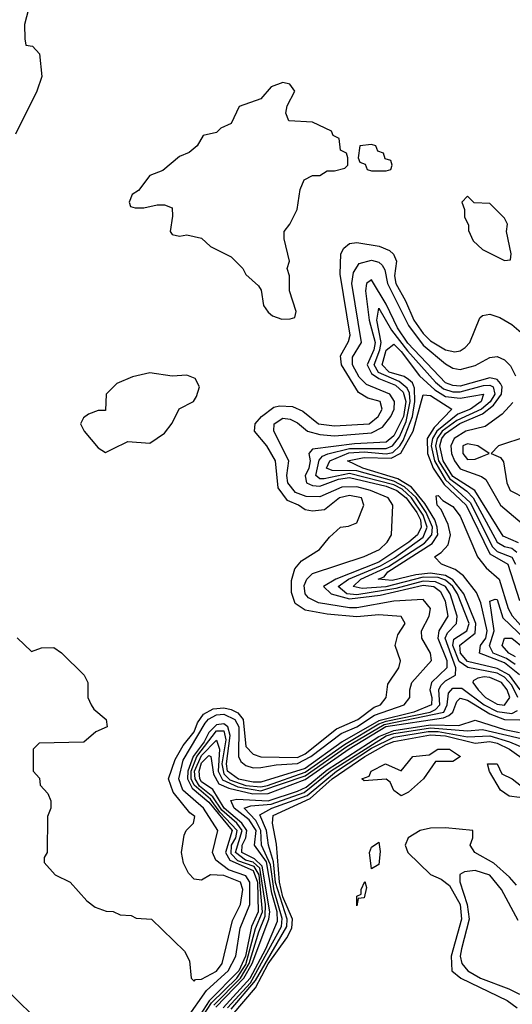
# Model space of a CAD drawing. Header units: inches. Extents: x 2348352 to 2479776, y 460422 to 613655.
# Tile 518 of 590: x 2443038 to 2444371, y 571300 to 573963. Entities that reach past the tile are written whole.
import ezdxf

# ---------------------------------------------------------------- set-up
doc = ezdxf.new("R2010")
doc.units = ezdxf.units.IN
doc.header["$MEASUREMENT"] = 0
doc.layers.add('C4547', color=7, linetype='Continuous')

msp = doc.modelspace()

# ---------------------------------------------------------------- linework, layer by layer
at = {"layer": 'C4547', "color": 4}
for points, elevation in [([(2443067.1, 574012.9), (2443051, 573950), (2443051.6, 573911.6), (2443054, 573894), (2443072, 573892), (2443091.3, 573871.3), (2443097.3, 573810), (2443084, 573770), (2443026, 573654)], 68), ([(2443031.1, 572291.1), (2443070, 572254), (2443096.4, 572263.6), (2443130, 572264.7), (2443150.8, 572250.8), (2443212, 572190), (2443222, 572170), (2443222, 572130), (2443231.3, 572110), (2443238, 572098), (2443272, 572070), (2443274, 572050), (2443243.6, 572036.4), (2443211.6, 572008.4), (2443090, 572006), (2443074, 571990), (2443074, 571930), (2443091.6, 571911.6), (2443092.7, 571892.7), (2443114, 571870), (2443122, 571850), (2443122, 571830), (2443112.7, 571807.3), (2443112, 571710), (2443103.6, 571696.4), (2443103.6, 571683.6), (2443134, 571650), (2443174, 571630), (2443219.6, 571579.6), (2443242, 571562), (2443271.6, 571551.6), (2443291.1, 571551.1), (2443310, 571542), (2443339.6, 571539.6), (2443352.7, 571532.7), (2443394, 571530), (2443483.6, 571443.6), (2443496.9, 571416.9), (2443502, 571370), (2443510, 571362), (2443513.2, 571366.8), (2443530, 571368), (2443570, 571389.2), (2443585.6, 571410), (2443613.9, 571526.1), (2443635.5, 571570), (2443642, 571610), (2443635.6, 571630), (2443590, 571647.8), (2443554, 571650), (2443530, 571635.3), (2443510, 571638), (2443494.6, 571654.6), (2443481.2, 571681.2), (2443475.3, 571710), (2443483.1, 571756.9), (2443488, 571770), (2443508, 571790), (2443512, 571808), (2443498, 571818), (2443453.4, 571873.4), (2443440.5, 571910), (2443458.3, 571961.7), (2443480.1, 571999.9), (2443510, 572037), (2443518.7, 572061.3), (2443535.3, 572084.7), (2443561, 572099), (2443590, 572102), (2443610, 572097.2), (2443627.9, 572087.9), (2443642.5, 572070), (2443650, 571997.1), (2443670, 571976.5), (2443690, 571969.4), (2443790, 571967.6), (2443810, 571977), (2443894.8, 572045.2), (2443953.3, 572070), (2443996.7, 572103.3), (2444014, 572110), (2444029.3, 572130), (2444034.2, 572165.8), (2444064, 572210), (2444068.4, 572228.4), (2444054, 572270), (2444060.9, 572299.1), (2444081.2, 572330), (2444070, 572348.7), (2444010, 572353), (2443950, 572347.8), (2443870, 572355.3), (2443810, 572366.3), (2443783.5, 572383.5), (2443773.3, 572413.3), (2443773.6, 572446.4), (2443782.4, 572477.6), (2443800.5, 572499.5), (2443848.7, 572530), (2443876.4, 572563.6), (2443906, 572590), (2443927.3, 572592.7), (2443950, 572602), (2443969.2, 572650), (2443962.7, 572670), (2443930, 572676.4), (2443903, 572670), (2443862.5, 572637.5), (2443830, 572633.6), (2443810, 572637), (2443792.7, 572650), (2443762.9, 572662.9), (2443737, 572697), (2443729.6, 572770), (2443706.3, 572810), (2443672.8, 572850), (2443675.4, 572870), (2443692.2, 572890), (2443725.3, 572914.7), (2443741.1, 572918.9), (2443776.4, 572916.4), (2443803.9, 572903.9), (2443846, 572870), (2443890, 572864.1), (2443983.7, 572870), (2444007.8, 572890), (2444018.3, 572910), (2444013.3, 572930), (2443979.7, 572939.8), (2443954.7, 572954.7), (2443908.8, 573030), (2443906.3, 573053.7), (2443927.7, 573092.3), (2443932.4, 573110), (2443905.1, 573274.9), (2443907, 573330), (2443915.1, 573344.9), (2443930, 573358), (2443950, 573360.4), (2444010.3, 573350.3), (2444038.5, 573338.5), (2444049.1, 573329.1), (2444057.4, 573310), (2444052.2, 573270), (2444055.4, 573250), (2444082.3, 573202.3), (2444104.3, 573150), (2444130, 573114.3), (2444150, 573094.9), (2444190, 573070.3), (2444215.1, 573064.9), (2444230, 573067), (2444243.8, 573076.2), (2444256.2, 573090), (2444283.3, 573156.7), (2444290, 573162.8), (2444310, 573166.8), (2444337.5, 573157.5), (2444370, 573138.8), (2444426.8, 573090)], 68), ([(2443490, 571261.3), (2443542.9, 571337.1), (2443602.1, 571390), (2443622.7, 571430), (2443634.3, 571505.7), (2443660.3, 571570), (2443660.3, 571630), (2443650, 571646.9), (2443603.1, 571663.1), (2443568.9, 571690), (2443559.2, 571710), (2443574.1, 571770), (2443535.6, 571830), (2443479.3, 571879.3), (2443468.3, 571910), (2443479.7, 571960.3), (2443539.7, 572060.3), (2443549, 572071), (2443570, 572082.7), (2443590, 572084.3), (2443620.1, 572070), (2443630.5, 572050), (2443630.1, 571970.1), (2443636.6, 571956.6), (2443650, 571945.4), (2443670, 571939), (2443690, 571939.8), (2443732.2, 571947.8), (2443790, 571950.9), (2443825.3, 571970), (2443907.4, 572032.6), (2443950, 572050.1), (2443998.2, 572081.8), (2444078.7, 572110), (2444093.8, 572130), (2444093.2, 572150), (2444098.6, 572170), (2444152.5, 572230), (2444149.8, 572250), (2444126.3, 572290), (2444125.2, 572310), (2444145.8, 572350), (2444149.8, 572370), (2444130, 572394.8), (2444050.3, 572390.3), (2443950, 572371.9), (2443930, 572372.4), (2443846.1, 572386.1), (2443819.4, 572399.4), (2443810.5, 572410), (2443807.7, 572432.3), (2443814.7, 572450), (2443830, 572464.8), (2443970, 572511), (2444011.6, 572530), (2444032.5, 572550), (2444044.4, 572570), (2444047.2, 572650), (2444034.8, 572670), (2443987.2, 572690), (2443950, 572699.7), (2443910, 572698.5), (2443850, 572672.2), (2443813.1, 572673.1), (2443784.6, 572684.6), (2443763.4, 572710), (2443760.5, 572730), (2443765.8, 572770), (2443725.3, 572850), (2443726.2, 572870), (2443750, 572884.9), (2443770, 572882.7), (2443790, 572872.9), (2443816.9, 572850), (2443850, 572841.3), (2443890, 572837.5), (2443990, 572845.7), (2444019.2, 572860.8), (2444042.4, 572890), (2444051.6, 572910), (2444052.1, 572930), (2444039.1, 572950), (2443976.4, 572976.4), (2443956.5, 572996.5), (2443938.4, 573030), (2443938.8, 573050), (2443962.5, 573090), (2443937, 573250), (2443940.9, 573279.1), (2443956.3, 573303.7), (2443990, 573313.1), (2444010, 573307), (2444019, 573299), (2444026.3, 573286.3), (2444033.5, 573250), (2444090, 573136.3), (2444130, 573082.7), (2444190, 573031.9), (2444210, 573020.6), (2444230, 573016.9), (2444270, 573027.5), (2444310, 573049.2), (2444330, 573051.7), (2444350, 573042.7), (2444366.5, 573026.5), (2444380, 573000)], 64), ([(2444387.6, 572547.6), (2444346, 572566), (2444269.2, 572689.2), (2444210, 572727.4), (2444183.7, 572770), (2444175.2, 572810), (2444180.6, 572830), (2444190, 572843.4), (2444228.7, 572871.3), (2444290, 572897.1), (2444319.7, 572920.3), (2444341.3, 572950), (2444343.1, 572970), (2444338.9, 572978.9), (2444330, 572990.1), (2444310, 572994), (2444230, 572972.3), (2444210, 572973.3), (2444190, 572981.1), (2444088.2, 573088.2), (2444060.5, 573130), (2444030, 573194), (2443990, 573259.7), (2443976.4, 573250), (2443973.8, 573230), (2443983.6, 573150), (2443999.4, 573090), (2443996.3, 573070), (2443978.3, 573030), (2443990, 573006.4), (2444010, 572992.9), (2444054.8, 572974.8), (2444075.6, 572955.6), (2444082.4, 572930), (2444076.3, 572890), (2444050, 572837.3), (2444030, 572820.3), (2443943.9, 572816.1), (2443830, 572801.2), (2443820.7, 572790), (2443824, 572770), (2443820.7, 572750), (2443810, 572729), (2443813.8, 572710), (2443830, 572703), (2443850, 572701.7), (2443900.1, 572719.9), (2443930, 572725), (2444030, 572701.3), (2444058.4, 572690), (2444083.7, 572670), (2444112.9, 572630), (2444122.1, 572610), (2444124.5, 572590), (2444114, 572570), (2444090.5, 572550), (2444010, 572496), (2443893.3, 572450), (2443859.8, 572430), (2443880.5, 572410), (2443930, 572396.8), (2444013.3, 572406.7), (2444130, 572433.2), (2444158.7, 572430), (2444176.7, 572416.7), (2444189.4, 572390), (2444196.7, 572350), (2444171.7, 572310), (2444169.4, 572290), (2444193.8, 572230), (2444193.4, 572210), (2444152.6, 572170), (2444148.1, 572150), (2444153.6, 572130), (2444152.2, 572110), (2444104.4, 572090), (2444010, 572066.2), (2443910.6, 572009.4), (2443810, 571937.4), (2443690, 571900.8), (2443670, 571900.4), (2443630, 571908.9), (2443600.5, 571930), (2443597.3, 571950), (2443606.9, 572026.9), (2443601, 572050), (2443590, 572058.1), (2443570, 572055.6), (2443550, 572034.5), (2443537.4, 572010), (2443506.9, 571970), (2443492.7, 571930), (2443492.1, 571910), (2443504.2, 571884.2), (2443550, 571846.4), (2443612.4, 571770), (2443594.5, 571710), (2443606.8, 571690), (2443670, 571661.2), (2443681, 571630), (2443683.1, 571550), (2443664.8, 571510), (2443649.1, 571430), (2443631.1, 571390), (2443550.6, 571309.4), (2443510, 571245.6)], 56), ([(2443510, 571231.8), (2443556.7, 571303.3), (2443625.4, 571370), (2443650, 571407.2), (2443675.6, 571504.4), (2443694.5, 571550), (2443685.7, 571650), (2443672.3, 571672.3), (2443627.9, 571687.9), (2443610, 571706.3), (2443611.3, 571730), (2443622.9, 571750), (2443626.4, 571770), (2443579.7, 571819.7), (2443554.5, 571854.5), (2443510, 571892.1), (2443501.9, 571910), (2443501.8, 571930), (2443517.5, 571970), (2443570, 572039.4), (2443590, 572039.5), (2443595.3, 572015.3), (2443585, 571950), (2443590, 571922.9), (2443606.8, 571906.8), (2443650, 571891.9), (2443690, 571887.5), (2443708, 571892), (2443810, 571927.4), (2443917.1, 572002.9), (2444010, 572058), (2444030, 572065.9), (2444148.5, 572090), (2444162.9, 572097.1), (2444175, 572110), (2444171.9, 572150), (2444177.8, 572162.2), (2444190, 572175), (2444217.6, 572190), (2444217.9, 572210), (2444188.9, 572290), (2444195.3, 572304.7), (2444219.8, 572330), (2444221.6, 572350), (2444202.7, 572410), (2444189.9, 572430), (2444162.8, 572442.8), (2444130, 572444.2), (2444055.4, 572424.6), (2443950, 572407), (2443923.5, 572410), (2443899.8, 572430), (2443927.3, 572450), (2444014.3, 572485.7), (2444052.2, 572507.8), (2444130, 572563.6), (2444140.8, 572590), (2444130, 572623.2), (2444098.1, 572670), (2444072.8, 572692.8), (2444050, 572704.9), (2443930, 572735.2), (2443861.6, 572721.6), (2443850, 572721.2), (2443839, 572730), (2443848, 572772), (2443857.2, 572782.8), (2443871.4, 572788.6), (2443930, 572802.9), (2444030, 572803.3), (2444046.3, 572810), (2444065.2, 572834.8), (2444084, 572876), (2444094.7, 572930), (2444092.6, 572952.6), (2444086, 572966), (2444064.8, 572984.8), (2444008.6, 573008.6), (2443997.1, 573030), (2444012.6, 573070), (2444015.6, 573090), (2444004.2, 573150), (2444010, 573183), (2444043.7, 573123.7), (2444087, 573067), (2444163, 572983), (2444185, 572965), (2444210, 572956.9), (2444230, 572956.9), (2444293.3, 572973.3), (2444310, 572974.9), (2444319.3, 572970), (2444323.4, 572950), (2444310.9, 572929.1), (2444287.6, 572910), (2444220.7, 572879.3), (2444181.1, 572850), (2444167.6, 572830), (2444163.2, 572810), (2444171.6, 572770), (2444201.5, 572721.5), (2444247.8, 572687.8), (2444264.9, 572670), (2444329.8, 572549.8), (2444350, 572538), (2444370, 572533.3), (2444383.1, 572523.1)], 52), ([(2444386.1, 572130), (2444370, 572163), (2444350, 572185), (2444330, 572195.6), (2444250.5, 572210.5), (2444226.9, 572226.9), (2444209.9, 572270), (2444212.6, 572287.4), (2444248.3, 572310), (2444253.8, 572330), (2444222.3, 572410), (2444209.9, 572430), (2444190, 572446.6), (2444170, 572454.3), (2444130, 572454.8), (2444028.6, 572428.6), (2443964.8, 572424.8), (2443940.5, 572430), (2443960.7, 572450), (2444035.7, 572484.3), (2444132.9, 572547.1), (2444153.1, 572570), (2444154.9, 572590), (2444138.1, 572630), (2444110.7, 572670.7), (2444079.6, 572699.6), (2444050, 572715.3), (2443950, 572743.1), (2443883.5, 572743.5), (2443867.7, 572750), (2443877.1, 572770), (2443928.8, 572791.2), (2443970, 572794.2), (2444030, 572789.1), (2444047.3, 572792.7), (2444066.7, 572810), (2444075.4, 572824.6), (2444100.8, 572890), (2444106.7, 572930), (2444106.2, 572966.2), (2444100.8, 572980.8), (2444089.9, 572989.9), (2444078.2, 572998.2), (2444037.8, 573010), (2444018.3, 573030), (2444030, 573069), (2444050, 573085.2), (2444070, 573065.9), (2444120.2, 573000.2), (2444161.5, 572961.5), (2444190, 572944), (2444230, 572939.1), (2444292.8, 572950), (2444286.9, 572930), (2444257.6, 572910), (2444223.7, 572896.4), (2444167.1, 572850), (2444155.3, 572830), (2444151.8, 572810), (2444160.1, 572770), (2444190, 572718.5), (2444257.1, 572657.1), (2444317.2, 572537.2), (2444330, 572524.8), (2444370, 572509.3), (2444379.9, 572490)], 48), ([(2444392, 572150), (2444363, 572190), (2444330, 572208.1), (2444250, 572226.7), (2444230.4, 572250), (2444229.2, 572270.8), (2444270, 572303.8), (2444272.3, 572330), (2444239.7, 572410), (2444210, 572447.7), (2444190, 572459.6), (2444150, 572466.4), (2444110, 572461.9), (2444045.9, 572445.9), (2444008, 572450), (2444023.9, 572456.1), (2444033.8, 572470), (2444153.9, 572546.1), (2444169.1, 572570), (2444168, 572590), (2444161, 572610), (2444134.4, 572654.4), (2444098.5, 572698.5), (2444061.4, 572721.4), (2443966.2, 572750), (2443925.1, 572770), (2443970, 572778.5), (2444043.2, 572776.8), (2444069.7, 572790.3), (2444102.8, 572850), (2444130, 572948.1), (2444150, 572946.9), (2444207.1, 572910), (2444159.7, 572860.3), (2444140.1, 572830), (2444141.5, 572790), (2444156.5, 572750), (2444186.1, 572706.1), (2444246.4, 572650), (2444310, 572517.9), (2444358.9, 572490), (2444390, 572392.3)], 44), ([(2444372, 572928), (2444343.8, 572896.2), (2444297.4, 572862.6), (2444245.3, 572850), (2444213.7, 572830), (2444204.9, 572810), (2444206.7, 572790), (2444214.4, 572770), (2444230, 572748), (2444287.6, 572727.6), (2444299.3, 572719.3), (2444339.2, 572650), (2444420.7, 572580.7)], 64), ([(2444410, 572835.3), (2444334, 572810), (2444314, 572790), (2444338.8, 572778.8), (2444347.1, 572767.1), (2444356.3, 572710), (2444364.9, 572690), (2444407.9, 572667.9)], 68), ([(2444390.7, 572190.7), (2444350, 572223.4), (2444282, 572250), (2444285.2, 572270), (2444299.3, 572290), (2444303.1, 572310), (2444285.6, 572385.6), (2444273.8, 572413.8), (2444238.7, 572458.7), (2444216.3, 572476.3), (2444178.9, 572490), (2444160.4, 572510), (2444178.3, 572521.7), (2444197.2, 572542.8), (2444203.8, 572570), (2444197.2, 572597.2), (2444178.3, 572638.3), (2444167.9, 572650), (2444164.8, 572675.2), (2444170, 572676.1), (2444182.8, 572662.8), (2444210, 572646.5), (2444230, 572620.2), (2444276.4, 572510), (2444300.4, 572480.4), (2444335, 572450), (2444359.9, 572370), (2444370.4, 572350.5), (2444424.6, 572290)], 36), ([(2444378.9, 572218.9), (2444355, 572235), (2444319.3, 572250), (2444309.4, 572269.4), (2444322.1, 572310), (2444309.8, 572390.2), (2444324.4, 572395.6), (2444330, 572394.9), (2444345, 572345), (2444406.6, 572286.6)], 32), ([(2444379.8, 572239.8), (2444362, 572250), (2444343.9, 572270), (2444350, 572290.3), (2444370, 572290.2), (2444403.2, 572263.2)], 28), ([(2443562.7, 571297.3), (2443635.1, 571370), (2443659.2, 571410), (2443684.6, 571495.3), (2443702.1, 571537.9), (2443703.2, 571570), (2443687.7, 571667.7), (2443670, 571684.3), (2443648.5, 571690), (2443622.1, 571710), (2443639.5, 571770), (2443625, 571790), (2443585.2, 571825.2), (2443560.7, 571860.7), (2443524.4, 571890), (2443512.2, 571910), (2443511.2, 571930), (2443530, 571972.3), (2443570, 572014.2), (2443578.2, 571990), (2443574.6, 571930), (2443586.7, 571906.7), (2443627.7, 571887.7), (2443690, 571877.2), (2443810, 571917.8), (2443923.3, 571996.7), (2444023.8, 572056.2), (2444185.8, 572090), (2444195.1, 572110), (2444198.4, 572141.6), (2444210, 572155.3), (2444234.5, 572154.5), (2444294.6, 572110), (2444330, 572092), (2444370, 572086.2), (2444385.4, 572094.6)], 48), ([(2443568.4, 571291.6), (2443644.1, 571370), (2443667, 571410), (2443712.1, 571530), (2443714.6, 571550), (2443693.6, 571673.6), (2443673.3, 571693.3), (2443639.2, 571710), (2443639.4, 571730), (2443649.3, 571750), (2443652.1, 571770), (2443638.7, 571790), (2443591.4, 571830), (2443560.6, 571880.6), (2443530, 571901.7), (2443524.9, 571910), (2443523.3, 571930), (2443530, 571953.1), (2443550, 571973.1), (2443554.7, 571970), (2443562.4, 571922.4), (2443576.4, 571896.4), (2443604, 571884), (2443668.7, 571868.7), (2443710, 571870), (2443810, 571907.9), (2443929.2, 571990.8), (2444029.1, 572050.9), (2444185.1, 572074.9), (2444199.2, 572080.8), (2444209.9, 572090), (2444221, 572119), (2444230, 572128.2), (2444250, 572122.2), (2444310, 572085), (2444350, 572070.5), (2444390.9, 572069.1)], 44), ([(2443588.3, 571290), (2443661.3, 571370), (2443703.5, 571450), (2443735.7, 571524.3), (2443734.5, 571550), (2443720.5, 571600.5), (2443705.4, 571685.4), (2443672.8, 571730), (2443677.3, 571770), (2443658.4, 571798.4), (2443618.4, 571830), (2443609, 571851), (2443625.4, 571854.6), (2443710, 571850.3), (2443790, 571875.9), (2443812.6, 571887.4), (2443870, 571933.7), (2444010, 572024.1), (2444050, 572040.3), (2444150, 572055.6), (2444226.5, 572053.5), (2444270, 572068), (2444350, 572042.7), (2444390, 572034.9)], 36), ([(2443600.2, 571290), (2443662.2, 571357.8), (2443746.4, 571510), (2443748.5, 571531.5), (2443726.7, 571606.7), (2443716.8, 571676.8), (2443692.2, 571730), (2443690.7, 571770), (2443676.9, 571796.9), (2443645.3, 571830), (2443663.7, 571836.3), (2443718.7, 571841.3), (2443807.4, 571872.6), (2443879, 571930), (2444030, 572026.2), (2444050, 572032.3), (2444150, 572047.3), (2444250, 572039), (2444290, 572043.4), (2444410, 572015.5)], 32), ([(2443610, 571286.4), (2443676.3, 571363.7), (2443760.6, 571510), (2443761.6, 571530), (2443730, 571628.8), (2443724.7, 571684.7), (2443711, 571730), (2443706.1, 571770), (2443687.8, 571812.2), (2443719.7, 571830), (2443815.4, 571864.6), (2443894.8, 571930), (2443990, 571992.1), (2444050, 572022), (2444142.8, 572037.2), (2444170, 572037.7), (2444250, 572023.2), (2444310, 572025.5), (2444363.6, 572010), (2444410, 571989.4)], 28), ([(2443612.3, 571270), (2443675.7, 571344.3), (2443710, 571409.5), (2443760.5, 571479.5), (2443774.3, 571505.7), (2443775.8, 571530), (2443750, 571590), (2443741.3, 571630), (2443733, 571733), (2443721.6, 571790), (2443723.5, 571810), (2443823.9, 571856.1), (2443883.7, 571910), (2443972.1, 571970), (2444030, 572002.4), (2444050, 572010.9), (2444150, 572028.3), (2444190, 572025.8), (2444270, 572006.4), (2444310, 572010.5), (2444330, 572005.7), (2444363.8, 571990), (2444410, 571956.3)], 24), ([(2444382.2, 571622.2), (2444363.6, 571643.6), (2444321.2, 571681.2), (2444269.3, 571710), (2444257.2, 571730), (2444264, 571750), (2444264, 571770), (2444190, 571777.3), (2444150, 571775.9), (2444122, 571770), (2444089.5, 571750), (2444080.9, 571730), (2444088.3, 571710), (2444150, 571651.1), (2444178.4, 571638.4), (2444201.2, 571621.2), (2444229.6, 571570), (2444233.1, 571530), (2444205.1, 571430), (2444207.2, 571390), (2444231.6, 571370), (2444357.4, 571310), (2444384.4, 571290)], 24), ([(2444386.5, 571526.5), (2444341.8, 571610), (2444310, 571648.7), (2444270, 571661.2), (2444241.6, 571658.4), (2444228.8, 571651.2), (2444228.9, 571631.1), (2444249.1, 571570), (2444254.4, 571530), (2444233.2, 571450), (2444230.2, 571430), (2444234, 571410), (2444250.3, 571390), (2444284.9, 571370), (2444361.9, 571341.9), (2444390, 571327.1)], 28), ([(2443012, 571330), (2443092, 571250)], 64)]:
    msp.add_lwpolyline(points, dxfattribs=dict(at, elevation=elevation))
for points, elevation in [([(2443750, 573793.2), (2443718, 573782), (2443690.7, 573749.3), (2443631.6, 573728.4), (2443610, 573682), (2443582, 573670), (2443570, 573658), (2443534, 573650), (2443518, 573622), (2443496, 573604), (2443470, 573593.2), (2443424.9, 573555.1), (2443390, 573542), (2443358.8, 573501.2), (2443342, 573490), (2443334, 573470), (2443338, 573458), (2443350, 573454), (2443374, 573454), (2443410, 573462), (2443430, 573462), (2443450, 573454), (2443451.6, 573431.6), (2443444.7, 573390), (2443450, 573382), (2443470, 573378), (2443490, 573381), (2443530, 573372), (2443554, 573350), (2443610, 573322), (2443642, 573290), (2443650, 573274), (2443683.6, 573243.6), (2443691.6, 573231.6), (2443698, 573190), (2443710, 573172), (2443722, 573162), (2443747.3, 573152.7), (2443770, 573154), (2443782, 573158), (2443786, 573174), (2443768, 573230), (2443768, 573270), (2443762, 573290), (2443768, 573310), (2443753.2, 573370), (2443753.2, 573390), (2443769, 573410), (2443789, 573450), (2443796.4, 573503.6), (2443808, 573530), (2443830, 573542), (2443850, 573542), (2443870, 573554), (2443890, 573554), (2443918, 573562), (2443926, 573570), (2443926, 573590), (2443922, 573602), (2443906, 573610), (2443902, 573642), (2443886, 573650), (2443882, 573662), (2443830, 573686), (2443766, 573690), (2443758, 573710), (2443762, 573730), (2443782, 573770), (2443768.9, 573788.9)], 72), ([(2443990, 573626), (2443958, 573622), (2443954, 573590), (2443958, 573578), (2443972.7, 573572.7), (2443978, 573558), (2443990, 573554), (2444030, 573554), (2444042, 573558), (2444046, 573570), (2444042, 573582), (2444027.3, 573587.3), (2444022, 573602), (2444007.3, 573607.3), (2444002, 573622)], 72), ([(2444250, 573486), (2444234, 573470), (2444242, 573450), (2444242, 573430), (2444252.7, 573407.3), (2444252.7, 573392.7), (2444264.7, 573364.7), (2444290, 573342), (2444350, 573312), (2444366, 573314), (2444368, 573330), (2444355.3, 573390), (2444358, 573410), (2444350, 573426), (2444310, 573466), (2444268, 573468)], 72), ([(2443390, 573008), (2443342.8, 572997.2), (2443300.7, 572979.3), (2443271.3, 572950), (2443270, 572906), (2443250, 572906), (2443223.6, 572896.4), (2443210, 572886), (2443202, 572870), (2443212, 572850), (2443250, 572804.7), (2443270, 572792), (2443290, 572802), (2443330, 572822), (2443390, 572818), (2443430, 572844.7), (2443450, 572872), (2443469.1, 572910.9), (2443508, 572930), (2443516.5, 572943.5), (2443524, 572970), (2443512.9, 572992.9), (2443490, 573001.2), (2443450, 572999)], 72), ([(2444250, 572816.3), (2444237.3, 572810), (2444237.1, 572790), (2444250, 572773.4), (2444270, 572774), (2444290, 572782.8), (2444308, 572790), (2444278, 572810)], 68), ([(2444294.8, 572185.2), (2444277.8, 572182.2), (2444265.4, 572174.6), (2444264, 572170), (2444278.4, 572150), (2444298.8, 572130), (2444330, 572111.9), (2444350, 572108.9), (2444364.4, 572130), (2444357.1, 572150), (2444341.6, 572170), (2444310, 572183.9)], 52), ([(2444210, 571956.2), (2444163.4, 571956.6), (2444130.3, 571909.7), (2444090, 571873.2), (2444070, 571864), (2444050, 571878), (2444040.4, 571900.4), (2444030, 571908.7), (2443970, 571904), (2443964, 571910), (2443983.1, 571916.9), (2443989.2, 571930), (2444028, 571950), (2444070, 571931.3), (2444102, 571970), (2444145.6, 571974.4), (2444169.2, 571990), (2444201, 571990), (2444230.4, 571970)], 16), ([(2444390, 571859), (2444362.7, 571862.7), (2444339, 571879), (2444309.2, 571929.2), (2444304, 571950), (2444330, 571950.2), (2444343, 571923), (2444370.5, 571910), (2444395.8, 571890), (2444397.3, 571877.3), (2444404.7, 571870), (2444398.8, 571861.2)], 16), ([(2443990, 571666), (2443984.5, 571710), (2443990, 571724.7), (2444010, 571738), (2444013.1, 571713.1), (2444010, 571678)], 16), ([(2443950, 571566), (2443950, 571592), (2443962, 571598), (2443962, 571610), (2443972, 571632), (2443976, 571616), (2443970, 571588), (2443954, 571586)], 16)]:
    msp.add_lwpolyline(points, close=True, dxfattribs=dict(at, elevation=elevation))

doc.saveas('drawing.dxf')
